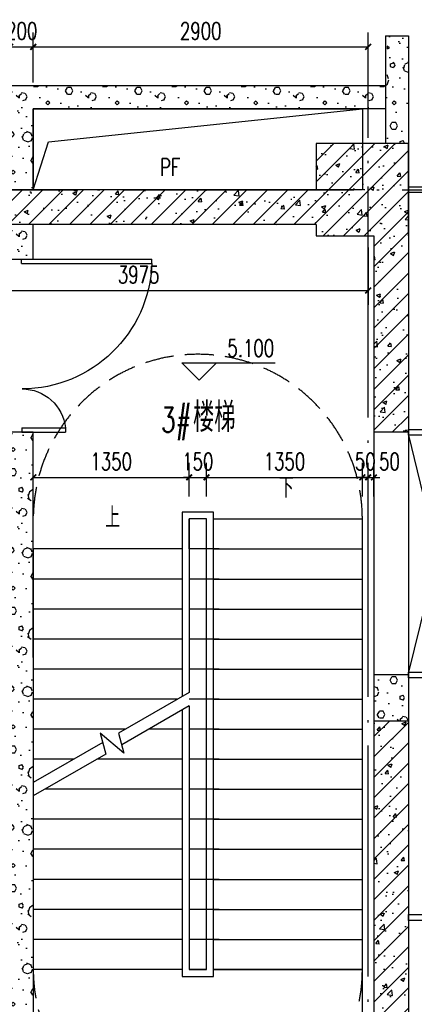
# Model space of a CAD drawing. Extents: x 797781 to 1255204, y 21234 to 1024248.
# Tile 1013 of 1056: x 1179603 to 1183021, y 651967 to 660491. Entities that reach past the tile are written whole.
import ezdxf

# ---------------------------------------------------------------- set-up
doc = ezdxf.new("R2010")
doc.units = 0
doc.header["$LTSCALE"] = 1000
doc.header["$MEASUREMENT"] = 0
doc.linetypes.add('230303生产综合楼-平面图_t8$0$DASH', pattern=[0.35, 0.25, -0.1])
doc.linetypes.add('230303生产综合楼-平面图_t8$0$DOTE', pattern=[2.42, 2, -0.2, 0.02, -0.2])
for name, color, linetype in [('230303生产综合楼-平面图_t8$0$3T_WOOD', 21, 'Continuous'), ('230303生产综合楼-平面图_t8$0$COLUMN', 40, 'Continuous'), ('230303生产综合楼-平面图_t8$0$CURTWALL', 4, 'Continuous'), ('230303生产综合楼-平面图_t8$0$DIM_ELEV', 3, 'Continuous'), ('230303生产综合楼-平面图_t8$0$DIM_SYMB', 3, 'Continuous'), ('230303生产综合楼-平面图_t8$0$DOOR_FIRE', 4, 'Continuous'), ('230303生产综合楼-平面图_t8$0$DOTE', 1, '230303生产综合楼-平面图_t8$0$DOTE'), ('230303生产综合楼-平面图_t8$0$PUB_DIM', 3, 'Continuous'), ('230303生产综合楼-平面图_t8$0$PUB_HATCH', 8, 'Continuous'), ('230303生产综合楼-平面图_t8$0$PUB_TEXT', 7, 'Continuous'), ('230303生产综合楼-平面图_t8$0$STAIR', 2, 'Continuous'), ('230303生产综合楼-平面图_t8$0$WALL', 40, 'Continuous'), ('230303生产综合楼-平面图_t8$0$板洞', 6, 'Continuous'), ('230303生产综合楼-平面图_t8$0$轮廓', 2, 'Continuous')]:
    doc.layers.add(name, color=color, linetype=linetype)
doc.styles.add('230303生产综合楼-平面图_t8$0$_TCH_DIM', font='SIMPLEX', dxfattribs={"bigfont": 'GBCBIG'})
doc.styles.add('230303生产综合楼-平面图_T8$0$_TCH_DIM_T3', font='SIMPLEX', dxfattribs={"width": 0.705882, "bigfont": 'GBCBIG'})
doc.dimstyles.new('230303生产综合楼-平面图_T8$0$_TCH_ARCH&&50', dxfattribs={"dimtxt": 148.75, "dimasz": 50, "dimexe": 125, "dimexo": 150, "dimgap": 63.125, "dimtad": 1, "dimdec": 0, "dimzin": 0, "dimdsep": 46, "dimtxsty": '230303生产综合楼-平面图_T8$0$_TCH_DIM_T3', "dimblk": '230303生产综合楼-平面图_t8$0$_ArchTick', "dimcen": 0.09, "dimclrt": 7, "dimazin": 2, "dimtfac": 1, "dimtdec": 0, "dimtix": 1, "dimtmove": 2, "dimatfit": 3, "dimfxl": 1, "dimtolj": 1, "dimtzin": 0, "dimarcsym": 0})
pattern_1 = [(0, (177, -183), (300, 600), [0, -600]), (0, (-174, -264), (300, 600), [0, -600]), (0, (21, -270), (300, 600), [0, -600]), (0, (234, -93), (300, 600), [0, -600]), (0, (-15, -300), (300, 600), [0, -600]), (0, (294, 285), (300, 600), [0, -600]), (0, (111, 237), (300, 600), [0, -600]), (0, (207, 162), (300, 600), [0, -600]), (0, (-282, 150), (300, 600), [0, -600]), (0, (12, 123), (300, 600), [0, -600]), (0, (-102, -30), (300, 600), [0, -600]), (0, (-96, -255), (300, 600), [0, -600]), (0, (129, -279), (300, 600), [0, -600]), (0, (294, -15), (300, 600), [0, -600]), (0, (-267, -108), (300, 600), [0, -600]), (0, (-216, -6), (300, 600), [0, -600]), (0, (18, -48), (300, 600), [0, -600]), (0, (-66, -135), (300, 600), [0, -600]), (0, (-114, 63), (300, 600), [0, -600]), (0, (-39, 288), (300, 600), [0, -600]), (0, (-243, -234), (300, 600), [0, -600]), (0, (87, 165), (300, 600), [0, -600]), (0, (-192, 174), (300, 600), [0, -600]), (0, (-240, 252), (300, 600), [0, -600]), (130.601294, (257.143, 97.143), (-1499.9999834, 1800.0000079), [26.34155, -11037.111]), (18.434949, (214.29, 108.57), (1499.9999945, 599.9999956), [27.10524, -3767.6279]), (90, (214.3, 82.86), (300, 600), [25.71428, -1174.28565]), (161.565051, (240, 74.29), (-1500.0000076, 599.999955), [27.10524, -3767.6279]), (53.130102, (240, 74.29), (300.000001, 600), [28.57143, -2971.4285]), (135, (262.86, -231.43), (-300.000036, 599.99996), [24.24366, -1672.8126]), (45, (228.57, -231.43), (299.999998, 599.999998), [24.24366, -1672.8126]), (135, (245.71, -248.57), (-300.000036, 599.99996), [24.24366, -1672.8126]), (45, (245.71, -248.57), (299.999998, 599.999998), [24.24366, -1672.8126]), (116.56505, (-25.7, 171.43), (-5e-05, 1199.99997), [31.94383, -638.8765]), (180, (-40, 200), (-300, 600), [34.28572, -565.71425]), (63.43495, (-88.57, 171.43), (3e-06, 1200), [31.94383, -638.8765]), (116.56505, (-74.3, 142.86), (-5e-05, 1199.99997), [31.94383, -638.8765]), (0, (-74.3, 142.86), (300, 600), [34.28572, -565.71425]), (63.43495, (-40, 142.86), (3e-06, 1200), [31.94383, -638.8765]), (107.102728, (200, -31.429), (-899.9999656, 3000.00000484), [38.86135, -16282.9025]), (143.972626, (188.57, 5.714), (-5699.9999277, 4199.9999952), [38.86135, -8122.02]), (180, (157.14, 28.6), (-300, 600), [37.14286, -562.8571]), (36.0273733, (88.57, 5.714), (5699.9999579, 4199.9999547), [38.86135, -8122.02]), (71.565051, (77.14, -28.57), (900.0000046, 2999.999995), [36.14032, -3758.5928]), (107.102728, (88.571, -65.714), (-899.9999656, 3000.00000484), [38.86135, -16282.9025]), (143.972626, (120, -88.57), (-5699.9999277, 4199.9999952), [38.86135, -8122.02]), (0, (120, -88.6), (300, 600), [37.14286, -562.8571]), (36.0273733, (157.143, -88.57), (5699.9999579, 4199.9999547), [38.86135, -8122.02]), (71.565051, (188.57, -65.71), (900.0000046, 2999.999995), [36.14032, -3758.5928]), (150.255118, (205.714, 248.57), (-900.000002, 599.9999926), [23.03502, -4814.3196]), (90, (185.7, 237.14), (300, 600), [22.85714, -1177.14275]), (29.744881, (185.714, 237.14), (900.0000005, 599.999997), [23.03502, -4814.3196]), (116.56505, (65.7, -177.14), (-5e-05, 1199.99997), [31.94383, -638.8765]), (168.690067, (51.43, -148.57), (-2700.000002, 599.999985), [29.13725, -6089.6855]), (41.185925, (0, -162.857), (7499.99995456, 6599.9999423), [30.37184, -12725.802]), (90, (0, -191.43), (300, 600), [28.57143, -1171.4285]), (138.814074, (22.857, -211.429), (-7499.9998667, 6600.00004204), [30.37184, -12725.802]), (16.6992442, (22.857, -211.429), (9899.9999255, 2999.9999686), [29.82945, -12498.5375]), (60.945396, (51.43, -202.857), (299.9999992, 599.9999947), [29.41609, -12325.3395]), (109.983106, (-185.714, 74.286), (-1500.00000565, 4199.9999889), [33.442, -14012.1975]), (155.556045, (-197.143, 105.714), (-3900.00001487, 1799.9999626), [34.52299, -14465.1315]), (24.4439547, (-260, 105.714), (3900.00000195, 1799.99999134), [34.52299, -14465.1315]), (70.0168934, (-271.429, 74.286), (1500.0000045, 4199.9999896), [33.442, -14012.1975]), (109.983106, (-260, 42.857), (-1500.00000565, 4199.9999889), [33.442, -14012.1975]), (160.016893, (-228.57, 31.43), (-1500.0000009, 599.9999727), [33.442, -6989.3775]), (19.9831065, (-228.57, 31.43), (1499.9999918, 599.999999), [33.442, -6989.3775]), (70.0168934, (-197.143, 42.857), (1500.0000045, 4199.9999896), [33.442, -14012.1975]), (122.005383, (37.14, 20), (-300.0000403, 599.9999694), [26.95423, -5633.434]), (18.434949, (-2.86, 34.29), (1499.9999945, 599.9999956), [27.10524, -3767.6279]), (90, (-2.86, 8.57), (300, 600), [25.71428, -1174.28565]), (161.565051, (22.86, 0), (-1500.0000076, 599.999955), [27.10524, -3767.6279]), (54.4623222, (22.857, 0), (2099.999997, 2999.9999955), [24.57807, -10298.2115]), (116.56505, (-137.14, -125.7), (-5e-05, 1199.99997), [31.94383, -638.8765]), (180, (-151.4, -97.14), (-300, 600), [31.42857, -568.5714]), (59.0362434, (-200, -125.714), (300.000001, 599.999997), [33.31973, -6963.822]), (120.963756, (-182.857, -154.286), (-300.000041, 599.9999724), [33.31973, -6963.822]), (0, (-182.86, -154.3), (300, 600), [31.42857, -568.5714]), (63.43495, (-151.43, -154.3), (3e-06, 1200), [31.94383, -638.8765])]
pattern_2 = [(45, (0, 0), (-88.388348, 88.388348), []), (50, (0, 0), (358.63009, -31.37607), [37.5, -412.5]), (355, (0, 0), (-69.37567, 376.09607), [30, -330]), (100.4514, (29.9, -2.6), (289.25469, 344.71977), [31.870095, -350.57106]), (46.1842, (0, 100), (533.62052, -82.7595), [56.25, -618.75]), (96.6356, (44.47, 93.1), (467.33135, 487.05894), [47.80514, -525.8565]), (351.1842, (0, 100), (467.33097, 487.0593), [45, -495]), (21, (50, 75), (298.453526, -201.309445), [37.5, -412.5]), (326, (50, 75), (121.65767, 362.57502), [30, -330]), (71.4514, (74.87, 58.22), (420.11131, 161.26525), [31.870095, -350.57106]), (37.5, (0, 0), (6.079928, 166.446927), [0, -326, 0, -335, 0, -331.25]), (7.5, (0, 0), (131.534769, 197.205856), [0, -191, 0, -318.5, 0, -126.25]), (327.5, (-111.5, 0), (266.911218, -11.277436), [0, -125, 0, -390, 0, -517.5]), (317.5, (-161.5, 0), (291.593085, 50.05249), [0, -162.5, 0, -259, 0, -367.5])]

# ---------------------------------------------------------------- blocks, each defined once
blk = doc.blocks.new('230303生产综合楼-平面图_t8$0$212')
at = {"layer": '230303生产综合楼-平面图_t8$0$3T_WOOD'}
for points in [[(593636.3, -21453.8), (593586.3, -21453.8)], [(593636.3, -21453.8), (593586.3, -21453.8)], [(593636.3, -23553.8), (593586.3, -23553.8)], [(593636.3, -23553.8), (593586.3, -23553.8)], [(593636.3, -25653.8), (593586.3, -25653.8)], [(593636.3, -25653.8), (593586.3, -25653.8)], [(593636.3, -27753.8), (593586.3, -27753.8)], [(593636.3, -29853.8), (593586.3, -29853.8)], [(593636.3, -29853.8), (593586.3, -29853.8)]]:
    blk.add_lwpolyline(points, dxfattribs=at)
for points in [[(593636.3, -21428.8), (593636.3, -21478.8), (593886.3, -21478.8), (593886.3, -21428.8)], [(593636.3, -23528.8), (593636.3, -23578.8), (593886.3, -23578.8), (593886.3, -23528.8)], [(593636.3, -25628.8), (593636.3, -25678.8), (593886.3, -25678.8), (593886.3, -25628.8)], [(593636.3, -27728.8), (593636.3, -27778.8), (593886.3, -27778.8), (593886.3, -27728.8)], [(593636.3, -29828.8), (593636.3, -29878.8), (593886.3, -29878.8), (593886.3, -29828.8)]]:
    blk.add_lwpolyline(points, close=True, dxfattribs=at)
blk = doc.blocks.new('230303生产综合楼-平面图_t8$0$_ArchTick')
at = {"color": 0, "linetype": 'ByBlock', "const_width": 0.3}
blk.add_lwpolyline([(-0.5, -0.5), (0.5, 0.5)], dxfattribs=at)
blk = doc.blocks.new('*D3328')
at = {"layer": '230303生产综合楼-平面图_t8$0$PUB_DIM', "color": 0, "lineweight": -2, "transparency": 16777216}
for p, q in [((1178645.6, 658519), (1178645.6, 658021.4)), ((1182620.6, 658519), (1182620.6, 658021.4)), ((1178645.6, 658146.4), (1182620.6, 658146.4))]:
    blk.add_line(p, q, dxfattribs=at)
at = {"layer": 'Defpoints', "color": 0, "transparency": 16777216}
for p in [(1178645.6, 658669), (1182620.6, 658669), (1182620.6, 658146.4)]:
    blk.add_point(p, dxfattribs=at)
at = {"layer": '230303生产综合楼-平面图_t8$0$PUB_DIM', "color": 0, "lineweight": -2, "transparency": 16777216, "xscale": 50, "yscale": 50, "zscale": 50, "rotation": 180}
blk.add_blockref('230303生产综合楼-平面图_t8$0$_ArchTick', (1178645.6, 658146.4), dxfattribs=at)
at = {"layer": '230303生产综合楼-平面图_t8$0$PUB_DIM', "color": 0, "lineweight": -2, "transparency": 16777216, "xscale": 50, "yscale": 50, "zscale": 50}
blk.add_blockref('230303生产综合楼-平面图_t8$0$_ArchTick', (1182620.6, 658146.4), dxfattribs=at)
at = {"layer": '230303生产综合楼-平面图_t8$0$PUB_DIM', "color": 7, "transparency": 16777216, "insert": (1180633.1, 658283.9), "char_height": 148.75, "attachment_point": 5, "style": '230303生产综合楼-平面图_T8$0$_TCH_DIM_T3'}
blk.add_mtext('\\A1;3975', dxfattribs=at)
blk = doc.blocks.new('*D3384')
at = {"layer": '230303生产综合楼-平面图_t8$0$PUB_DIM', "color": 0, "lineweight": -2, "transparency": 16777216}
for p, q in [((1179520.6, 659947.1), (1179520.6, 660380.5)), ((1179720.6, 659947.1), (1179720.6, 660380.5)), ((1179520.6, 660255.5), (1179470.6, 660255.5)), ((1179520.6, 660255.5), (1179720.6, 660255.5)), ((1179720.6, 660255.5), (1179770.6, 660255.5))]:
    blk.add_line(p, q, dxfattribs=at)
at = {"layer": 'Defpoints', "color": 0, "transparency": 16777216}
for p in [(1179720.6, 660255.5), (1179520.6, 659797.1), (1179720.6, 659797.1)]:
    blk.add_point(p, dxfattribs=at)
at = {"layer": '230303生产综合楼-平面图_t8$0$PUB_DIM', "color": 0, "lineweight": -2, "transparency": 16777216, "xscale": 50, "yscale": 50, "zscale": 50}
blk.add_blockref('230303生产综合楼-平面图_t8$0$_ArchTick', (1179520.6, 660255.5), dxfattribs=at)
at = {"layer": '230303生产综合楼-平面图_t8$0$PUB_DIM', "color": 0, "lineweight": -2, "transparency": 16777216, "xscale": 50, "yscale": 50, "zscale": 50, "rotation": 180}
blk.add_blockref('230303生产综合楼-平面图_t8$0$_ArchTick', (1179720.6, 660255.5), dxfattribs=at)
at = {"layer": '230303生产综合楼-平面图_t8$0$PUB_DIM', "color": 7, "transparency": 16777216, "insert": (1179620.6, 660393), "char_height": 148.75, "attachment_point": 5, "style": '230303生产综合楼-平面图_T8$0$_TCH_DIM_T3'}
blk.add_mtext('\\A1;200', dxfattribs=at)
blk = doc.blocks.new('*D3385')
at = {"layer": '230303生产综合楼-平面图_t8$0$PUB_DIM', "color": 0, "lineweight": -2, "transparency": 16777216}
for p, q in [((1179720.6, 659947.1), (1179720.6, 660380.5)), ((1182620.6, 659947.1), (1182620.6, 660380.5)), ((1179720.6, 660255.5), (1182620.6, 660255.5))]:
    blk.add_line(p, q, dxfattribs=at)
at = {"layer": 'Defpoints', "color": 0, "transparency": 16777216}
for p in [(1182620.6, 660255.5), (1179720.6, 659797.1), (1182620.6, 659797.1)]:
    blk.add_point(p, dxfattribs=at)
at = {"layer": '230303生产综合楼-平面图_t8$0$PUB_DIM', "color": 0, "lineweight": -2, "transparency": 16777216, "xscale": 50, "yscale": 50, "zscale": 50, "rotation": 180}
blk.add_blockref('230303生产综合楼-平面图_t8$0$_ArchTick', (1179720.6, 660255.5), dxfattribs=at)
at = {"layer": '230303生产综合楼-平面图_t8$0$PUB_DIM', "color": 0, "lineweight": -2, "transparency": 16777216, "xscale": 50, "yscale": 50, "zscale": 50}
blk.add_blockref('230303生产综合楼-平面图_t8$0$_ArchTick', (1182620.6, 660255.5), dxfattribs=at)
at = {"layer": '230303生产综合楼-平面图_t8$0$PUB_DIM', "color": 7, "transparency": 16777216, "insert": (1181170.6, 660393), "char_height": 148.75, "attachment_point": 5, "style": '230303生产综合楼-平面图_T8$0$_TCH_DIM_T3'}
blk.add_mtext('\\A1;2900', dxfattribs=at)
blk = doc.blocks.new('*D4099')
at = {"layer": '230303生产综合楼-平面图_t8$0$PUB_DIM', "color": 0, "lineweight": -2, "transparency": 16777216}
for p, q in [((1182620.6, 656363.9), (1182620.6, 656654)), ((1182670.6, 656363.9), (1182670.6, 656654)), ((1182620.6, 656529), (1182570.6, 656529)), ((1182620.6, 656529), (1182670.6, 656529)), ((1182670.6, 656529), (1182720.6, 656529))]:
    blk.add_line(p, q, dxfattribs=at)
at = {"layer": 'Defpoints', "color": 0, "transparency": 16777216}
for p in [(1182670.6, 656529), (1182620.6, 656213.9), (1182670.6, 656213.9)]:
    blk.add_point(p, dxfattribs=at)
at = {"layer": '230303生产综合楼-平面图_t8$0$PUB_DIM', "color": 0, "lineweight": -2, "transparency": 16777216, "xscale": 50, "yscale": 50, "zscale": 50}
blk.add_blockref('230303生产综合楼-平面图_t8$0$_ArchTick', (1182620.6, 656529), dxfattribs=at)
at = {"layer": '230303生产综合楼-平面图_t8$0$PUB_DIM', "color": 0, "lineweight": -2, "transparency": 16777216, "xscale": 50, "yscale": 50, "zscale": 50, "rotation": 180}
blk.add_blockref('230303生产综合楼-平面图_t8$0$_ArchTick', (1182670.6, 656529), dxfattribs=at)
at = {"layer": '230303生产综合楼-平面图_t8$0$PUB_DIM', "color": 7, "transparency": 16777216, "insert": (1182805.6, 656666.5), "char_height": 148.75, "attachment_point": 5, "style": '230303生产综合楼-平面图_T8$0$_TCH_DIM_T3'}
blk.add_mtext('\\A1;50', dxfattribs=at)
blk = doc.blocks.new('*D4100')
at = {"layer": '230303生产综合楼-平面图_t8$0$PUB_DIM', "color": 0, "lineweight": -2, "transparency": 16777216}
for p, q in [((1182570.6, 656363.9), (1182570.6, 656654)), ((1182620.6, 656363.9), (1182620.6, 656654)), ((1182570.6, 656529), (1182520.6, 656529)), ((1182570.6, 656529), (1182620.6, 656529)), ((1182620.6, 656529), (1182670.6, 656529))]:
    blk.add_line(p, q, dxfattribs=at)
at = {"layer": 'Defpoints', "color": 0, "transparency": 16777216}
for p in [(1182620.6, 656529), (1182570.6, 656213.9), (1182620.6, 656213.9)]:
    blk.add_point(p, dxfattribs=at)
at = {"layer": '230303生产综合楼-平面图_t8$0$PUB_DIM', "color": 0, "lineweight": -2, "transparency": 16777216, "xscale": 50, "yscale": 50, "zscale": 50}
blk.add_blockref('230303生产综合楼-平面图_t8$0$_ArchTick', (1182570.6, 656529), dxfattribs=at)
at = {"layer": '230303生产综合楼-平面图_t8$0$PUB_DIM', "color": 0, "lineweight": -2, "transparency": 16777216, "xscale": 50, "yscale": 50, "zscale": 50, "rotation": 180}
blk.add_blockref('230303生产综合楼-平面图_t8$0$_ArchTick', (1182620.6, 656529), dxfattribs=at)
at = {"layer": '230303生产综合楼-平面图_t8$0$PUB_DIM', "color": 7, "transparency": 16777216, "insert": (1182595.6, 656666.5), "char_height": 148.75, "attachment_point": 5, "style": '230303生产综合楼-平面图_T8$0$_TCH_DIM_T3'}
blk.add_mtext('\\A1;50', dxfattribs=at)
blk = doc.blocks.new('*D4101')
at = {"layer": '230303生产综合楼-平面图_t8$0$PUB_DIM', "color": 0, "lineweight": -2, "transparency": 16777216}
for p, q in [((1181220.6, 656363.9), (1181220.6, 656654)), ((1182570.6, 656363.9), (1182570.6, 656654)), ((1181220.6, 656529), (1182570.6, 656529))]:
    blk.add_line(p, q, dxfattribs=at)
at = {"layer": 'Defpoints', "color": 0, "transparency": 16777216}
for p in [(1182570.6, 656529), (1181220.6, 656213.9), (1182570.6, 656213.9)]:
    blk.add_point(p, dxfattribs=at)
at = {"layer": '230303生产综合楼-平面图_t8$0$PUB_DIM', "color": 0, "lineweight": -2, "transparency": 16777216, "xscale": 50, "yscale": 50, "zscale": 50, "rotation": 180}
blk.add_blockref('230303生产综合楼-平面图_t8$0$_ArchTick', (1181220.6, 656529), dxfattribs=at)
at = {"layer": '230303生产综合楼-平面图_t8$0$PUB_DIM', "color": 0, "lineweight": -2, "transparency": 16777216, "xscale": 50, "yscale": 50, "zscale": 50}
blk.add_blockref('230303生产综合楼-平面图_t8$0$_ArchTick', (1182570.6, 656529), dxfattribs=at)
at = {"layer": '230303生产综合楼-平面图_t8$0$PUB_DIM', "color": 7, "transparency": 16777216, "insert": (1181895.6, 656666.5), "char_height": 148.75, "attachment_point": 5, "style": '230303生产综合楼-平面图_T8$0$_TCH_DIM_T3'}
blk.add_mtext('\\A1;1350', dxfattribs=at)
blk = doc.blocks.new('*D4102')
at = {"layer": '230303生产综合楼-平面图_t8$0$PUB_DIM', "color": 0, "lineweight": -2, "transparency": 16777216}
for p, q in [((1181070.6, 656363.9), (1181070.6, 656654)), ((1181220.6, 656363.9), (1181220.6, 656654)), ((1181070.6, 656529), (1181020.6, 656529)), ((1181070.6, 656529), (1181220.6, 656529)), ((1181220.6, 656529), (1181270.6, 656529))]:
    blk.add_line(p, q, dxfattribs=at)
at = {"layer": 'Defpoints', "color": 0, "transparency": 16777216}
for p in [(1181220.6, 656529), (1181070.6, 656213.9), (1181220.6, 656213.9)]:
    blk.add_point(p, dxfattribs=at)
at = {"layer": '230303生产综合楼-平面图_t8$0$PUB_DIM', "color": 0, "lineweight": -2, "transparency": 16777216, "xscale": 50, "yscale": 50, "zscale": 50}
blk.add_blockref('230303生产综合楼-平面图_t8$0$_ArchTick', (1181070.6, 656529), dxfattribs=at)
at = {"layer": '230303生产综合楼-平面图_t8$0$PUB_DIM', "color": 0, "lineweight": -2, "transparency": 16777216, "xscale": 50, "yscale": 50, "zscale": 50, "rotation": 180}
blk.add_blockref('230303生产综合楼-平面图_t8$0$_ArchTick', (1181220.6, 656529), dxfattribs=at)
at = {"layer": '230303生产综合楼-平面图_t8$0$PUB_DIM', "color": 7, "transparency": 16777216, "insert": (1181145.6, 656666.5), "char_height": 148.75, "attachment_point": 5, "style": '230303生产综合楼-平面图_T8$0$_TCH_DIM_T3'}
blk.add_mtext('\\A1;150', dxfattribs=at)
blk = doc.blocks.new('*D4103')
at = {"layer": '230303生产综合楼-平面图_t8$0$PUB_DIM', "color": 0, "lineweight": -2, "transparency": 16777216}
for p, q in [((1179720.6, 656363.9), (1179720.6, 656654)), ((1181070.6, 656363.9), (1181070.6, 656654)), ((1179720.6, 656529), (1181070.6, 656529))]:
    blk.add_line(p, q, dxfattribs=at)
at = {"layer": 'Defpoints', "color": 0, "transparency": 16777216}
for p in [(1181070.6, 656529), (1179720.6, 656213.9), (1181070.6, 656213.9)]:
    blk.add_point(p, dxfattribs=at)
at = {"layer": '230303生产综合楼-平面图_t8$0$PUB_DIM', "color": 0, "lineweight": -2, "transparency": 16777216, "xscale": 50, "yscale": 50, "zscale": 50, "rotation": 180}
blk.add_blockref('230303生产综合楼-平面图_t8$0$_ArchTick', (1179720.6, 656529), dxfattribs=at)
at = {"layer": '230303生产综合楼-平面图_t8$0$PUB_DIM', "color": 0, "lineweight": -2, "transparency": 16777216, "xscale": 50, "yscale": 50, "zscale": 50}
blk.add_blockref('230303生产综合楼-平面图_t8$0$_ArchTick', (1181070.6, 656529), dxfattribs=at)
at = {"layer": '230303生产综合楼-平面图_t8$0$PUB_DIM', "color": 7, "transparency": 16777216, "insert": (1180395.6, 656666.5), "char_height": 148.75, "attachment_point": 5, "style": '230303生产综合楼-平面图_T8$0$_TCH_DIM_T3'}
blk.add_mtext('\\A1;1350', dxfattribs=at)
blk = doc.blocks.new('230303生产综合楼-平面图_t8$0$$DorLib2D$00000225')
at = {"color": 0}
for p, q in [((0.475, -0.0014), (0.475, 0.7521)), ((0.475, 0.7521), (0.5, 0.7521)), ((0.5, -0.0014), (0.5, 0.7521)), ((-0.5, 0), (-0.5, 0.252)), ((-0.475, 0.252), (-0.5, 0.252)), ((-0.475, 0), (-0.475, 0.252)), ((-0.475, 0), (-0.5, 0)), ((0.475, -0.0014), (0.5, -0.0014))]:
    blk.add_line(p, q, dxfattribs=at)
for centre, radius, start, end in [((0.5046, -0.0019), 0.7546, 92.2493, 179.7238), ((-0.5008, 0.0026), 0.2508, 359.7899, 84.0974)]:
    blk.add_arc(centre, radius, start, end, dxfattribs=at)

msp = doc.modelspace()

# ---------------------------------------------------------------- hatches: boundary and pattern name
at = {"layer": '230303生产综合楼-平面图_t8$0$PUB_HATCH'}
h = msp.add_hatch(dxfattribs=at)
h.set_pattern_fill('加气混凝土', color=256, scale=50, style=0)
h.set_pattern_definition(pattern_1)
h.paths.add_polyline_path([(1182770.3, 660349.3), (1182770.3, 659919), (1182837, 659819), (1182970.3, 659819), (1182970.3, 660349.3)])
h = msp.add_hatch(dxfattribs=at)
h.set_pattern_fill('加气混凝土', color=256, scale=50, style=0)
h.set_pattern_definition(pattern_1)
h.paths.add_polyline_path([(1179620.6, 659785.7), (1179620.6, 659919), (1176320.6, 659919), (1176520.6, 659719), (1179520.6, 659719)])
h = msp.add_hatch(dxfattribs=at)
h.set_pattern_fill('加气混凝土', color=256, scale=50, style=0)
h.set_pattern_definition(pattern_1)
h.paths.add_polyline_path([(1182837, 659819), (1182770.3, 659919), (1179620.6, 659919), (1179620.6, 659785.7), (1179720.6, 659719), (1182770.3, 659719)])
h = msp.add_hatch(dxfattribs=at)
h.set_pattern_fill('加气混凝土', color=256, scale=50, style=0)
h.set_pattern_definition(pattern_1)
h.paths.add_polyline_path([(1179620.6, 659785.7), (1179520.6, 659719), (1179520.6, 659019), (1179720.6, 659019), (1179720.6, 659719)])
h = msp.add_hatch(dxfattribs=at)
h.set_pattern_fill('加气混凝土', color=256, scale=50, style=0)
h.set_pattern_definition(pattern_1)
h.paths.add_polyline_path([(1182770.3, 659419), (1182970.3, 659419), (1182970.3, 659819), (1182837, 659819), (1182770.3, 659719)])
h = msp.add_hatch(dxfattribs=at)
h.set_pattern_fill('钢筋混凝土', color=256, scale=50, style=0)
h.set_pattern_definition(pattern_2)
h.paths.add_polyline_path([(1182170.6, 659419), (1182170.6, 658619), (1182970.6, 658619), (1182970.6, 659419)])
h = msp.add_hatch(dxfattribs=at)
h.set_pattern_fill('钢筋混凝土', color=256, scale=50, style=0)
h.set_pattern_definition(pattern_2)
h.paths.add_polyline_path([(1179620.6, 658719), (1179620.6, 659019), (1176320.6, 659019), (1176620.6, 658719)])
h = msp.add_hatch(dxfattribs=at)
h.set_pattern_fill('钢筋混凝土', color=256, scale=50, style=0)
h.set_pattern_definition(pattern_2)
h.paths.add_polyline_path([(1182170.6, 658719), (1182170.6, 659019), (1179620.6, 659019), (1179620.6, 658719)])
h = msp.add_hatch(dxfattribs=at)
h.set_pattern_fill('加气混凝土', color=256, scale=50, style=0)
h.set_pattern_definition(pattern_1)
h.paths.add_polyline_path([(1179520.6, 658719), (1179520.6, 658419), (1179720.6, 658419), (1179720.6, 658719)])
h = msp.add_hatch(dxfattribs=at)
h.set_pattern_fill('钢筋混凝土', color=256, scale=50, style=0)
h.set_pattern_definition(pattern_2)
h.paths.add_polyline_path([(1182970.6, 658669), (1182970.6, 658619), (1182670.6, 658619), (1182670.6, 656919), (1182970.6, 656919)])
h = msp.add_hatch(dxfattribs=at)
h.set_pattern_fill('加气混凝土', color=256, scale=50, style=0)
h.set_pattern_definition(pattern_1)
h.paths.add_polyline_path([(1179720.6, 654969), (1179720.6, 656919), (1179520.6, 656919), (1179520.6, 655069), (1179587.3, 654969)])
h = msp.add_hatch(dxfattribs=at)
h.set_pattern_fill('加气混凝土', color=256, scale=50, style=0)
h.set_pattern_definition(pattern_1)
h.paths.add_polyline_path([(1179587.3, 654969), (1179520.6, 654869), (1179520.6, 652369), (1179587.3, 652269), (1179720.6, 652269), (1179720.6, 654969)])
h = msp.add_hatch(dxfattribs=at)
h.set_pattern_fill('加气混凝土', color=256, scale=50, style=0)
h.set_pattern_definition(pattern_1)
h.paths.add_polyline_path([(1182670.6, 654819), (1182670.6, 654419), (1182970.6, 654419), (1182970.6, 654819)])
h = msp.add_hatch(dxfattribs=at)
h.set_pattern_fill('钢筋混凝土', color=256, scale=50, style=0)
h.set_pattern_definition(pattern_2)
h.paths.add_polyline_path([(1182670.6, 651019), (1182970.6, 651019), (1182970.6, 650869), (1182970.6, 654419), (1182670.6, 654419)])
h = msp.add_hatch(dxfattribs=at)
h.set_pattern_fill('加气混凝土', color=256, scale=50, style=0)
h.set_pattern_definition(pattern_1)
h.paths.add_polyline_path([(1179587.3, 652269), (1179520.6, 652169), (1179520.6, 651319), (1179587.3, 651219), (1179720.6, 651219), (1179720.6, 652269)])

# ---------------------------------------------------------------- linework, layer by layer
msp.add_lwpolyline([(1182670.6, 656919), (1182670.6, 654819)])
at = {"layer": '230303生产综合楼-平面图_t8$0$COLUMN'}
for p, q in [((1182170.6, 659419), (1182170.6, 659019)), ((1182970.6, 659419), (1182170.6, 659419)), ((1182970.6, 658619), (1182970.6, 659419)), ((1182170.6, 658719), (1182170.6, 658619)), ((1182170.6, 658619), (1182670.6, 658619))]:
    msp.add_line(p, q, dxfattribs=at)
at = {"layer": '230303生产综合楼-平面图_t8$0$CURTWALL'}
for points in [[(1182970.6, 660350.8), (1182970.6, 649787.8)], [(1182970.6, 656894), (1183220.6, 655860.5), (1182970.6, 654844)]]:
    msp.add_lwpolyline(points, dxfattribs=at)
at = {"layer": '230303生产综合楼-平面图_t8$0$DIM_ELEV'}
for p, q in [((1181156.6, 657370.4), (1181006.6, 657520.4)), ((1181006.6, 657520.4), (1181816.6, 657520.4)), ((1181156.6, 657370.4), (1181306.6, 657520.4))]:
    msp.add_line(p, q, dxfattribs=at)
at = {"layer": '230303生产综合楼-平面图_t8$0$DIM_SYMB'}
for points in [[(1181895.6, 656299, 0, 0, 0), (1181895.6, 651419, 0, 0, 0), (1180395.6, 651419, 0, 0, 0), (1180395.6, 653939, 40, 0, 0), (1180395.6, 654089, 0, 0, 0)], [(1180395.6, 656039, 0, 0, 0), (1180395.6, 654499, 40, 0, 0), (1180395.6, 654349, 0, 0, 0)]]:
    msp.add_lwpolyline(points, format="xyseb", dxfattribs=at)
at = {"layer": '230303生产综合楼-平面图_t8$0$DOTE'}
for p, q in [((1182620.6, 649787.8), (1182620.6, 660350.8)), ((1175656.1, 659019), (1183620.6, 659019))]:
    msp.add_line(p, q, dxfattribs=at)
at = {"layer": '230303生产综合楼-平面图_t8$0$PUB_HATCH', "color": 8}
msp.add_lwpolyline([(1182770.6, 660350.8), (1182770.6, 659419)], dxfattribs=at)
at = {"layer": '230303生产综合楼-平面图_t8$0$STAIR'}
for p, q in [((1181280.6, 656229), (1181010.6, 656229)), ((1181010.6, 656229), (1181010.6, 654631.8)), ((1181280.6, 652209), (1181280.6, 656229)), ((1181220.6, 656169), (1181070.6, 656169)), ((1181070.6, 656169), (1181070.6, 654666.4)), ((1181070.6, 655909), (1181070.6, 656169)), ((1181220.6, 652269), (1181220.6, 656169)), ((1181220.6, 652269), (1181220.6, 656169)), ((1181280.6, 656169), (1182570.6, 656169)), ((1182570.6, 652269), (1182570.6, 656169)), ((1179720.6, 655909), (1179720.6, 653887)), ((1181010.6, 655909), (1179720.6, 655909)), ((1181070.6, 655909), (1181070.6, 654666.4)), ((1181280.6, 655909), (1182570.6, 655909)), ((1181010.6, 655649), (1179720.6, 655649)), ((1181280.6, 655649), (1182570.6, 655649)), ((1181010.6, 655389), (1179720.6, 655389)), ((1181280.6, 655389), (1182570.6, 655389)), ((1181010.6, 655129), (1179720.6, 655129)), ((1181280.6, 655129), (1182570.6, 655129)), ((1181010.6, 654869), (1179720.6, 654869)), ((1181280.6, 654869), (1182570.6, 654869)), ((1181070.6, 654666.4), (1180460, 654313.9)), ((1180971.1, 654609), (1179720.6, 654609)), ((1181280.6, 654609), (1182570.6, 654609)), ((1181070.6, 654551), (1180486.8, 654213.9)), ((1181010.6, 654516.3), (1181010.6, 652209)), ((1181070.6, 654551), (1181070.6, 652269)), ((1181070.6, 654551), (1181070.6, 652269)), ((1180520.8, 654349), (1179720.6, 654349)), ((1181010.6, 654349), (1180720.8, 654349)), ((1181280.6, 654349), (1182570.6, 654349)), ((1180506.2, 654141.6), (1180300.1, 654314.4)), ((1180300.1, 654314.4), (1180348.5, 654134)), ((1180460, 654313.9), (1180506.2, 654141.6)), ((1180321.7, 654234), (1179720.6, 653887)), ((1180348.5, 654134), (1179720.6, 653771.5)), ((1180070.4, 654089), (1179720.6, 654089)), ((1181010.6, 654089), (1180270.4, 654089)), ((1181280.6, 654089), (1182570.6, 654089)), ((1181010.6, 653829), (1179820.1, 653829)), ((1181280.6, 653829), (1182570.6, 653829)), ((1179720.6, 653771.5), (1179720.6, 652269)), ((1181010.6, 653569), (1179720.6, 653569)), ((1181280.6, 653569), (1182570.6, 653569)), ((1181010.6, 653309), (1179720.6, 653309)), ((1181280.6, 653309), (1182570.6, 653309)), ((1181010.6, 653049), (1179720.6, 653049)), ((1181280.6, 653049), (1182570.6, 653049)), ((1181010.6, 652789), (1179720.6, 652789)), ((1181280.6, 652789), (1182570.6, 652789)), ((1181010.6, 652529), (1179720.6, 652529)), ((1181280.6, 652529), (1182570.6, 652529)), ((1181010.6, 652269), (1179720.6, 652269)), ((1179720.6, 652269), (1179720.6, 650569)), ((1181010.6, 652269), (1179720.6, 652269)), ((1181010.6, 652209), (1181280.6, 652209)), ((1181070.6, 652269), (1181220.6, 652269)), ((1181220.6, 652269), (1181070.6, 652269)), ((1181280.6, 652269), (1182570.6, 652269)), ((1182570.6, 652269), (1181280.6, 652269)), ((1182570.6, 651019), (1182570.6, 652269))]:
    msp.add_line(p, q, dxfattribs=at)
for points in [[(1181330.6, 655909), (1181070.6, 655909)], [(1181330.6, 655649), (1181070.6, 655649)], [(1181330.6, 655389), (1181070.6, 655389)], [(1181330.6, 655129), (1181070.6, 655129)], [(1181330.6, 654869), (1181070.6, 654869)], [(1181330.6, 654609), (1181070.6, 654609)], [(1181330.6, 654349), (1181070.6, 654349)], [(1181330.6, 654089), (1181070.6, 654089)], [(1181330.6, 653829), (1181070.6, 653829)], [(1181330.6, 653569), (1181070.6, 653569)], [(1181330.6, 653309), (1181070.6, 653309)], [(1181330.6, 653049), (1181070.6, 653049)], [(1181330.6, 652789), (1181070.6, 652789)], [(1181330.6, 652529), (1181070.6, 652529)]]:
    msp.add_lwpolyline(points, dxfattribs=at)
at = {"layer": '230303生产综合楼-平面图_t8$0$WALL'}
for p, q in [((1182770.3, 660349.3), (1182770.3, 659919)), ((1182970.3, 660349.3), (1182770.3, 660349.3)), ((1182970.3, 660349.3), (1182970.3, 659819)), ((1179620.6, 659919), (1176320.6, 659919)), ((1182770.3, 659919), (1179620.6, 659919)), ((1182970.3, 659819), (1182970.3, 659419)), ((1182770.3, 659719), (1179720.6, 659719)), ((1179720.6, 659719), (1179720.6, 659019)), ((1182770.3, 659719), (1182770.3, 659419)), ((1179620.6, 659019), (1176320.6, 659019)), ((1179720.6, 659019), (1179520.6, 659019)), ((1182170.6, 659019), (1179620.6, 659019)), ((1179620.6, 658719), (1176620.6, 658719)), ((1182170.6, 658719), (1179620.6, 658719)), ((1179720.6, 658419), (1179720.6, 658719)), ((1182670.6, 658619), (1182670.6, 656919)), ((1182970.6, 658619), (1182970.6, 656919)), ((1179520.6, 658419), (1179720.6, 658419)), ((1179720.6, 656919), (1179520.6, 656919)), ((1179720.6, 654969), (1179720.6, 656919)), ((1182970.6, 656919), (1182670.6, 656919)), ((1179720.6, 654969), (1179720.6, 652269)), ((1182670.6, 654819), (1182670.6, 654419)), ((1182970.6, 654819), (1182670.6, 654819)), ((1182970.6, 654819), (1182970.6, 654419)), ((1182670.6, 654419), (1182670.6, 651019)), ((1182970.6, 654419), (1182670.6, 654419)), ((1182970.6, 654419), (1182970.6, 651019)), ((1179720.6, 652269), (1179720.6, 651219))]:
    msp.add_line(p, q, dxfattribs=at)
at = {"layer": '230303生产综合楼-平面图_t8$0$板洞'}
msp.add_lwpolyline([(1179720.6, 659019), (1179852.7, 659434.5), (1182570.6, 659719)], dxfattribs=at)
msp.add_lwpolyline([(1182570.6, 659019), (1179720.6, 659019), (1179720.6, 659719), (1182570.6, 659719)], close=True, dxfattribs=at)
at = {"layer": '230303生产综合楼-平面图_t8$0$轮廓', "linetype": '230303生产综合楼-平面图_t8$0$DASH'}
for centre, start, end in [((1181145.6, 656169), 0, 180), ((1181145.6, 652269), 180, 0)]:
    msp.add_arc(centre, 1425, start, end, dxfattribs=at)

# ---------------------------------------------------------------- block references
at = {"xscale": -1}
msp.add_blockref('230303生产综合楼-平面图_t8$0$212', (1776856.9, 680472.8), dxfattribs=at)
at = {"layer": '230303生产综合楼-平面图_t8$0$DOOR_FIRE', "xscale": -1500, "yscale": 1500, "zscale": 200, "rotation": 270.0000000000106}
msp.add_blockref('230303生产综合楼-平面图_t8$0$$DorLib2D$00000225', (1179620.6, 657669), dxfattribs=at)

# ---------------------------------------------------------------- texts
at = {"layer": '230303生产综合楼-平面图_t8$0$PUB_TEXT', "style": '230303生产综合楼-平面图_t8$0$_TCH_DIM', "width": 0.705882}
for s, height, p in [('PF', 148.75, (1180818, 659140)), ('5.100', 148.75, (1181401.6, 657572.9)), ('3#', 212.5, (1180825.6, 656921.4))]:
    msp.add_text(s, height=height, dxfattribs=at).set_placement(p)
at = {"layer": '230303生产综合楼-平面图_t8$0$PUB_TEXT', "style": '230303生产综合楼-平面图_t8$0$_TCH_DIM'}
for s, height, p in [('楼梯', 255.32, (1181104.1, 656921.4)), ('下', 178.7, (1181848.1, 656351.5)), ('上', 178.7, (1180343.5, 656091.5)), ('客货两用兼消防电梯', 255.32, (1176861, 652874.8))]:
    msp.add_text(s, height=height, dxfattribs=at).set_placement(p)

# ---------------------------------------------------------------- dimensions: what is measured, and where the dimension line sits
at = {"layer": '230303生产综合楼-平面图_t8$0$PUB_DIM'}
for p1, p2, distance, picture, middle in [((1179520.6, 659797.1), (1179720.6, 659797.1), 458.5, '*D3384', (1179620.6, 660393)), ((1179720.6, 659797.1), (1182620.6, 659797.1), 458.5, '*D3385', (1181170.6, 660393)), ((1178645.6, 658669), (1182620.6, 658669), -522.6, '*D3328', (1180633.1, 658283.9)), ((1179720.6, 656213.9), (1181070.6, 656213.9), 315.1, '*D4103', (1180395.6, 656666.5)), ((1181070.6, 656213.9), (1181220.6, 656213.9), 315.1, '*D4102', (1181145.6, 656666.5)), ((1181220.6, 656213.9), (1182570.6, 656213.9), 315.1, '*D4101', (1181895.6, 656666.5)), ((1182570.6, 656213.9), (1182620.6, 656213.9), 315.1, '*D4100', (1182595.6, 656666.5))]:
    dim = msp.add_aligned_dim(p1=p1, p2=p2, distance=distance, dimstyle='230303生产综合楼-平面图_T8$0$_TCH_ARCH&&50', dxfattribs=at)
    dim.commit()
    dim.dimension.update_dxf_attribs({"geometry": picture, "text_midpoint": middle})
dim = msp.add_linear_dim(base=(1182670.6, 656529), p1=(1182620.6, 656213.9), p2=(1182670.6, 656213.9), angle=0, dimstyle='230303生产综合楼-平面图_T8$0$_TCH_ARCH&&50', dxfattribs=at)
dim.commit()
dim.dimension.update_dxf_attribs({"geometry": '*D4099', "text_midpoint": (1182805.6, 656666.5), "dimtype": 161})

doc.saveas('drawing.dxf')
